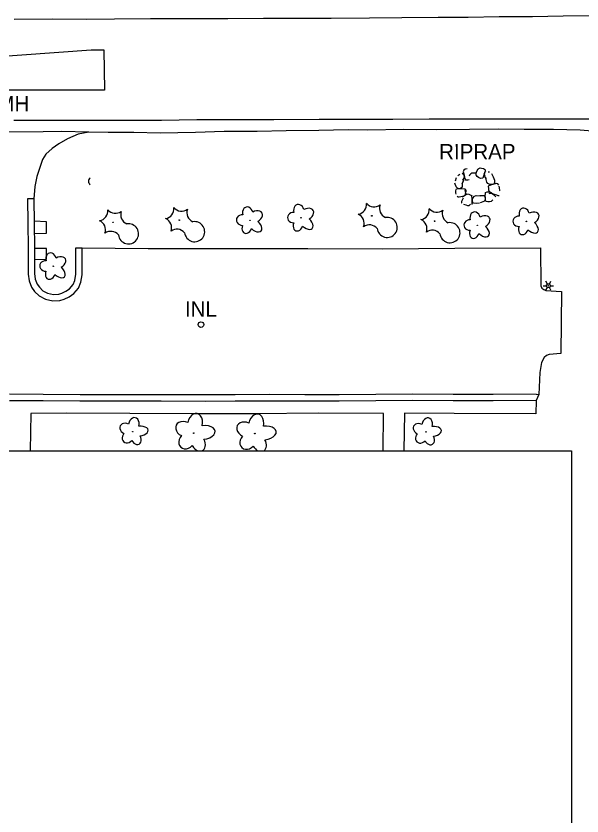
# Model space of a CAD drawing. Extents: x 588843 to 2552415, y 180129 to 269402.
# Drawn here: x 593545.7 to 593767, y 183684.7 to 183997.6 of the extents above; entities that cross this region are included whole.
import ezdxf

# ---------------------------------------------------------------- set-up
doc = ezdxf.new("R2010")
doc.units = 0
for name, color, linetype in [('Default', 7, 'Continuous'), ('E_AREA', 7, 'Continuous'), ('E_BLD', 7, 'Continuous'), ('E_DRN', 7, 'Continuous'), ('E_DRN_RipRap', 7, 'Continuous'), ('E_DRN_RipRap_Text', 7, 'Continuous'), ('E_DRN_Text', 7, 'Continuous'), ('E_DWY', 7, 'Continuous'), ('E_LAND_Vegetation', 7, 'Continuous'), ('E_LTG', 7, 'Continuous'), ('E_PATH_Sidewalk', 7, 'Continuous'), ('E_RDWY', 7, 'Continuous'), ('E_RDWY_Gravel', 7, 'Continuous'), ('E_UTL_MH_Text', 7, 'Continuous')]:
    doc.layers.add(name, color=color, linetype=linetype)

# ---------------------------------------------------------------- blocks, each defined once
blk = doc.blocks.new('CULV2')
at = {"layer": 'E_DRN'}
blk.add_arc((19.7, 14.8), 24.6, 216.8699, 323.1301, dxfattribs=at)
blk = doc.blocks.new('RIPRT')
at = {"layer": 'E_DRN_RipRap_Text'}
blk.add_text('RIPRAP', height=12, dxfattribs=at).set_placement((-0.14, -3.59))
blk = doc.blocks.new('MHT')
at = {"layer": 'E_UTL_MH_Text'}
blk.add_text('MH', height=12, dxfattribs=at).set_placement((-9.81, -6))
blk = doc.blocks.new('DTRE')
at = {"layer": 'Default'}
blk.add_circle((-0.18, 0), 0.183, dxfattribs=at)
for centre, major_axis, ratio in [((-1.87, 5.32), (1.36, -4.98), 0.782863), ((4.06, 2.74), (-5.27, -2.93), 0.691916), ((-5.87, 0.15), (4.93, -0.12), 0.832022), ((-2.49, -5.24), (1.8, 4.86), 0.716896), ((3.54, -3.71), (-5.01, 4.58), 0.560249)]:
    blk.add_ellipse(centre, major_axis=major_axis, ratio=ratio, start_param=1.570796, end_param=4.712389, dxfattribs=at)
blk = doc.blocks.new('CTRE')
at = {"layer": 'Default'}
blk.add_circle((0, 0), 0.223, dxfattribs=at)
for centre, start, end in [((-11.97, 8.96), 280.2067, 5.97162), ((1.81, 14.92), 220.21132, 305.97623), ((13.83, 5.89), 160.21133, 245.97624), ((-13.83, -5.9), 340.21132, 65.97623), ((12.03, -9.04), 185.92721, 100.25111), ((-1.81, -14.93), 40.21133, 125.97624)]:
    blk.add_arc(centre, 7.87, start, end, dxfattribs=at)
blk = doc.blocks.new('INLT_15')
at = {"layer": 'E_DRN_Text'}
blk.add_text('INL', height=12, dxfattribs=at).set_placement((-11.03, -6))
blk = doc.blocks.new('LPOL')
at = {"layer": 'Default'}
for p, q in [((-4, 0), (-1.5, 0)), ((-0.75, 1.3), (-2, 3.46)), ((0.75, 1.3), (2, 3.46)), ((1.5, 0), (4, 0)), ((-2, -3.46), (-0.75, -1.3)), ((2, -3.46), (0.75, -1.3))]:
    blk.add_line(p, q, dxfattribs=at)
for radius in [1.5, 1.5, 1.5, 0.125]:
    blk.add_circle((0, 0), radius, dxfattribs=at)
blk = doc.blocks.new('U228')
at = {"layer": 'E_LAND_Vegetation'}
blk.add_circle((-0.07, -0.06), 0.128, dxfattribs=at)
for centre, major_axis, ratio, start_param, end_param in [((0.44, 3.43), (-0.88, -4.13), 0.691916, 1.570796, 4.712389), ((-3.65, 1.5), (3.25, -1.58), 0.782863, 1.570796, 4.712389), ((3.6, 0.19), (-4.72, -0.53), 0.560249, 1.570796, 4.712389), ((-2.77, -2.99), (2.34, 2.54), 0.832022, 1.570796, 4.712389), ((1.63, -3.7), (-1.73, 3.19), 0.716896, 3.034858, 4.712389), ((1.63, -3.7), (-1.73, 3.19), 0.716896, 1.570796, 2.506172)]:
    blk.add_ellipse(centre, major_axis=major_axis, ratio=ratio, start_param=start_param, end_param=end_param, dxfattribs=at)
blk = doc.blocks.new('U229')
at = {"layer": 'E_LAND_Vegetation'}
blk.add_circle((-0.07, -0.06), 0.128, dxfattribs=at)
for centre, major_axis, ratio, start_param, end_param in [((0.44, 3.43), (-0.88, -4.13), 0.691916, 1.570796, 4.712389), ((-3.65, 1.5), (3.25, -1.58), 0.782863, 1.570796, 4.712389), ((3.6, 0.19), (-4.72, -0.53), 0.560249, 1.570796, 4.712389), ((-2.77, -2.99), (2.34, 2.54), 0.832022, 1.570796, 4.712389), ((1.63, -3.7), (-1.73, 3.19), 0.716896, 3.203521, 4.712389), ((1.63, -3.7), (-1.73, 3.19), 0.716896, 1.570796, 2.337509)]:
    blk.add_ellipse(centre, major_axis=major_axis, ratio=ratio, start_param=start_param, end_param=end_param, dxfattribs=at)

msp = doc.modelspace()

# ---------------------------------------------------------------- linework, layer by layer
at = {"layer": 'E_AREA'}
for points in [[(593552.84, 183912.55), (593557.54, 183912.66), (593557.56, 183917.12), (593552.8, 183917.31)], [(593552.9, 183902.28), (593557.64, 183902.45), (593557.66, 183906.63), (593552.87, 183906.61)]]:
    msp.add_lwpolyline(points, dxfattribs=at)
at = {"layer": 'E_BLD'}
msp.add_lwpolyline([(593311.69, 183744.82), (593311.69, 183827.47), (593762.9, 183827.49), (593762.91, 183586.04), (593741.5, 183586.04)], dxfattribs=at)
at = {"layer": 'E_DRN'}
msp.add_circle((593618, 183876.85), 1.11, dxfattribs=at)
at = {"layer": 'E_DRN_RipRap'}
for p, q in [((593718.45, 183935.19), (593719.27, 183935.71)), ((593720.21, 183936.04), (593720.71, 183935.68)), ((593720.75, 183937.24), (593720.59, 183936.63)), ((593720.59, 183936.63), (593720.71, 183936.28)), ((593720.71, 183936.28), (593720.94, 183935.31)), ((593720.71, 183935.68), (593720.88, 183934.83)), ((593721.32, 183937.64), (593720.75, 183937.24)), ((593722.06, 183937.81), (593721.32, 183937.64)), ((593725.57, 183935.87), (593725.79, 183936.51)), ((593725.63, 183935.32), (593725.57, 183935.87)), ((593725.79, 183936.51), (593726.07, 183937.09)), ((593726.07, 183937.09), (593726.38, 183937.72)), ((593726.38, 183937.72), (593726.69, 183937.96)), ((593726.69, 183937.96), (593727.21, 183938.13)), ((593727.21, 183938.13), (593727.75, 183938.05)), ((593727.75, 183938.05), (593728.47, 183937.89)), ((593728.47, 183937.89), (593728.92, 183937.61)), ((593729.09, 183936.84), (593728.65, 183935.3)), ((593729.03, 183936.61), (593728.8, 183935.86)), ((593729.13, 183935.07), (593728.8, 183935.86)), ((593728.92, 183937.61), (593729.11, 183937.34)), ((593729.43, 183937.07), (593729.03, 183936.61)), ((593729.11, 183937.34), (593729.09, 183936.84)), ((593730.85, 183936.43), (593730.3, 183936.55)), ((593731.56, 183935.91), (593732.26, 183934.6)), ((593717.5, 183933.16), (593717.87, 183934.44)), ((593720.69, 183933.27), (593720.08, 183931.82)), ((593720.79, 183934.16), (593720.27, 183933.34)), ((593720.72, 183933.45), (593720.44, 183932.89)), ((593720.88, 183934.83), (593720.79, 183934.16)), ((593720.94, 183935.31), (593721.09, 183934.35)), ((593721.09, 183934.35), (593721.41, 183933.46)), ((593721.41, 183933.46), (593722.35, 183933.49)), ((593722.35, 183933.49), (593722.9, 183933.56)), ((593725.75, 183935.17), (593725.63, 183935.32)), ((593726.06, 183934.83), (593725.75, 183935.17)), ((593726.55, 183934.45), (593726.06, 183934.83)), ((593727.03, 183934.2), (593726.55, 183934.45)), ((593727.49, 183934.06), (593727.03, 183934.2)), ((593728.18, 183934.15), (593727.49, 183934.06)), ((593728.35, 183934.51), (593728.18, 183934.15)), ((593728.65, 183935.3), (593728.35, 183934.51)), ((593729, 183934.82), (593728.82, 183935.18)), ((593729.7, 183933.87), (593729, 183934.82)), ((593729.78, 183932.6), (593729.39, 183934.13)), ((593730.15, 183932.1), (593729.78, 183932.6)), ((593732.26, 183934.6), (593732.73, 183933.35)), ((593732.83, 183932.39), (593732.52, 183931.86)), ((593732.73, 183933.35), (593732.83, 183932.39)), ((593717.75, 183930.78), (593717.25, 183932.17)), ((593717.62, 183929.2), (593717.75, 183929.71)), ((593717.66, 183928.46), (593717.62, 183929.2)), ((593717.75, 183930.78), (593718.13, 183930.35)), ((593717.75, 183929.71), (593717.96, 183929.97)), ((593717.96, 183929.97), (593718.45, 183930.09)), ((593718.13, 183930.35), (593718.69, 183930.09)), ((593718.45, 183930.09), (593720.05, 183930.1)), ((593718.69, 183930.09), (593719.47, 183930.09)), ((593720.13, 183930.63), (593719.47, 183930.09)), ((593720.05, 183930.1), (593720.89, 183930.03)), ((593720.18, 183931.03), (593720.13, 183930.63)), ((593720.15, 183932.23), (593720.18, 183931.03)), ((593720.89, 183930.03), (593721.28, 183929.98)), ((593721.25, 183929.43), (593721.37, 183928.9)), ((593721.28, 183929.98), (593721.57, 183929.34)), ((593721.57, 183929.34), (593721.56, 183928.86)), ((593731.01, 183931.65), (593730.15, 183932.1)), ((593731.22, 183931.37), (593730.36, 183930.97)), ((593730.36, 183930.97), (593730.47, 183930.04)), ((593730.46, 183930.19), (593730.5, 183929.64)), ((593730.5, 183929.64), (593730.87, 183928.73)), ((593731.69, 183931.62), (593731.01, 183931.65)), ((593732.17, 183931.6), (593731.22, 183931.37)), ((593732.52, 183931.86), (593731.69, 183931.62)), ((593733.11, 183931.91), (593732.17, 183931.6)), ((593733.45, 183932.06), (593733.11, 183931.91)), ((593734.07, 183931.95), (593733.45, 183932.06)), ((593734.52, 183931.41), (593734.07, 183931.95)), ((593734.78, 183930.31), (593734.64, 183931.05)), ((593734.83, 183929.36), (593734.78, 183930.31)), ((593734.79, 183929.22), (593734.83, 183929.36)), ((593717.74, 183927.92), (593717.66, 183928.46)), ((593718.61, 183926.73), (593718.15, 183927.01)), ((593718.99, 183926.65), (593718.61, 183926.73)), ((593719.67, 183926.82), (593718.99, 183926.65)), ((593720.3, 183926.98), (593719.67, 183926.82)), ((593720.54, 183926.38), (593720.19, 183925.58)), ((593720.75, 183927.12), (593720.25, 183926.65)), ((593720.92, 183927.24), (593720.3, 183926.98)), ((593721.88, 183927.7), (593720.75, 183927.12)), ((593721.31, 183927.64), (593720.92, 183927.24)), ((593721.34, 183927.82), (593721.31, 183927.64)), ((593721.4, 183928.28), (593721.34, 183927.82)), ((593721.37, 183928.9), (593721.4, 183928.28)), ((593722.17, 183927.79), (593721.55, 183928.04)), ((593722.87, 183927.77), (593721.89, 183927.85)), ((593723.38, 183927.55), (593722.87, 183927.77)), ((593724.21, 183927.13), (593723.38, 183927.55)), ((593724.04, 183926.23), (593723.89, 183927.16)), ((593724.01, 183925.26), (593724.04, 183926.23)), ((593724.16, 183925.72), (593724.37, 183926.36)), ((593724.37, 183926.36), (593725.03, 183927.07)), ((593725.03, 183927.07), (593725.61, 183927.3)), ((593725.61, 183927.3), (593727.19, 183927.26)), ((593727.05, 183927.33), (593728.25, 183927.39)), ((593728.25, 183927.39), (593728.65, 183927.35)), ((593728.65, 183927.35), (593729.21, 183926.71)), ((593729.18, 183927.29), (593729.23, 183928.14)), ((593729.23, 183925.69), (593729.18, 183927.29)), ((593729.23, 183925.93), (593729.21, 183926.71)), ((593729.23, 183928.14), (593729.27, 183928.52)), ((593729.27, 183928.52), (593729.9, 183928.83)), ((593729.9, 183928.83), (593730.38, 183928.83)), ((593730.38, 183928.83), (593730.91, 183928.75)), ((593730.72, 183928.11), (593731.14, 183928.28)), ((593730.87, 183928.73), (593731.09, 183928.11)), ((593730.91, 183928.75), (593731.5, 183928.53)), ((593730.98, 183928.81), (593732.04, 183928.11)), ((593731.14, 183928.28), (593731.31, 183928.34)), ((593731.31, 183928.34), (593731.86, 183928.2)), ((593731.86, 183928.2), (593732.38, 183927.78)), ((593732.04, 183928.11), (593732.7, 183927.9)), ((593732.38, 183927.78), (593732.83, 183927.32)), ((593732.7, 183927.9), (593733.51, 183927.6)), ((593732.83, 183927.32), (593733.32, 183926.81)), ((593733.51, 183927.6), (593734.1, 183927.38)), ((593734.1, 183927.38), (593734.58, 183927.42)), ((593720.19, 183925.58), (593719.94, 183925.01)), ((593719.94, 183925.01), (593719.95, 183924.53)), ((593719.95, 183924.53), (593720.03, 183924.4)), ((593720.65, 183924.03), (593721.52, 183923.65)), ((593721.52, 183923.65), (593722.25, 183923.44)), ((593722.25, 183923.44), (593722.94, 183923.5)), ((593722.94, 183923.5), (593723.38, 183923.96)), ((593724.06, 183924.26), (593724.01, 183925.26)), ((593724.12, 183923.9), (593724.06, 183924.26)), ((593724.17, 183924.85), (593724.16, 183925.72)), ((593724.6, 183924.41), (593724.17, 183924.85)), ((593725.56, 183924.25), (593724.6, 183924.41)), ((593726.89, 183924.37), (593725.56, 183924.25)), ((593728.57, 183924.97), (593727.19, 183924.43)), ((593728.57, 183924.97), (593728.99, 183925.36)), ((593728.99, 183925.36), (593729.23, 183925.93)), ((593729.37, 183925.21), (593729.23, 183925.69)), ((593729.63, 183925), (593729.37, 183925.21)), ((593730.15, 183924.88), (593729.63, 183925)), ((593730.88, 183924.95), (593730.15, 183924.88)), ((593731.43, 183925.05), (593730.88, 183924.95)), ((593731.86, 183925.36), (593731.43, 183925.05)), ((593732.08, 183925.69), (593731.86, 183925.36))]:
    msp.add_line(p, q, dxfattribs=at)
at = {"layer": 'E_DWY'}
for points in [[(593574.11, 183952.13), (593569.95, 183951.3), (593565.79, 183949.55), (593562.45, 183947.61), (593559.88, 183945.77), (593557.37, 183943.54), (593556.03, 183941.46), (593553.76, 183934.85), (593553.05, 183930.87), (593552.67, 183926.1), (593550.17, 183926.06)], [(593550.17, 183926.06), (593550.31, 183916.56), (593550.37, 183906.9), (593550.43, 183896.66), (593550.76, 183894.02), (593551.75, 183891.48), (593552.9, 183889.86), (593554.7, 183888.08), (593557.16, 183886.85), (593560.14, 183886.19), (593562.77, 183886.28), (593564.53, 183886.81), (593566.45, 183887.73), (593568.26, 183889.02), (593570.15, 183891.17), (593571.07, 183893.41), (593571.58, 183896.37), (593571.54, 183906.95)], [(593552.67, 183926.1), (593552.81, 183916.58), (593552.87, 183906.91), (593552.93, 183896.83), (593553.21, 183894.63), (593553.97, 183892.67), (593554.82, 183891.48), (593556.18, 183890.13), (593558, 183889.22), (593560.38, 183888.7), (593562.36, 183888.77), (593563.63, 183889.15), (593565.18, 183889.89), (593566.57, 183890.89), (593568, 183892.51), (593568.65, 183894.1), (593569.07, 183896.58), (593569.04, 183906.95)], [(593569.04, 183906.95), (593571.54, 183906.95), (593597.33, 183906.69), (593630.49, 183906.64), (593659.86, 183906.57), (593688.8, 183906.52), (593717.33, 183906.81), (593750.84, 183906.92), (593750.93, 183892.08), (593751.28, 183891.15), (593752.03, 183890.56), (593752.9, 183890.23), (593758.97, 183889.85), (593758.69, 183865.57), (593754.12, 183865.2), (593753.14, 183864.83), (593752.27, 183863.96), (593751.22, 183862.03), (593750.57, 183858.18), (593750.12, 183849.59), (593749.03, 183847.12)], [(593749.02, 183849.62), (593732.29, 183849.58), (593716.64, 183849.57), (593700.85, 183849.64), (593686.42, 183849.5), (593672.09, 183849.43), (593658.61, 183849.41), (593644.74, 183849.47), (593631.41, 183849.42), (593619.61, 183849.35), (593602.47, 183849.37), (593582.84, 183849.37), (593570.71, 183849.37), (593556.27, 183849.54), (593543.1, 183849.6)], [(593749.02, 183849.62), (593750.12, 183849.59)], [(593749.03, 183847.12), (593732.29, 183847.08), (593716.64, 183847.07), (593700.85, 183847.14), (593686.44, 183847), (593672.1, 183846.93), (593658.61, 183846.91), (593644.73, 183846.97), (593631.43, 183846.92), (593619.61, 183846.85), (593602.46, 183846.87), (593582.84, 183846.87), (593570.69, 183846.87), (593556.25, 183847.04), (593543.1, 183847.1)]]:
    msp.add_lwpolyline(points, dxfattribs=at)
at = {"layer": 'E_PATH_Sidewalk'}
for points in [[(593749.03, 183847.12), (593748.94, 183841.91), (593717.02, 183842.05), (593697.63, 183842.18), (593697.3, 183827.48)], [(593689.27, 183827.48), (593689.45, 183842.11), (593664.06, 183842.17), (593638.99, 183841.97), (593614.53, 183842.01), (593590.22, 183842.1), (593565.51, 183842.2), (593551.51, 183842.07), (593551.27, 183827.48)]]:
    msp.add_lwpolyline(points, dxfattribs=at)
at = {"layer": 'E_RDWY'}
for points in [[(593773.99, 183997.57), (593759.7, 183997.45), (593747.6, 183997.22), (593734.6, 183997.25), (593722.46, 183996.99), (593710.72, 183996.94), (593696.51, 183996.89), (593683.93, 183996.77), (593668.89, 183996.65), (593654.19, 183996.59), (593642.4, 183996.58), (593628.5, 183996.49), (593615.25, 183996.47), (593598.3, 183996.44), (593584.15, 183996.37), (593573.24, 183996.21), (593559.88, 183996.27), (593544.92, 183996.23)], [(593771.72, 183957.24), (593753.34, 183957.17), (593737.11, 183957.16), (593721.07, 183957.18), (593707.28, 183957.18), (593693.04, 183957.14), (593679.63, 183957.12), (593664.21, 183957.03), (593646.46, 183956.95), (593631.53, 183956.94), (593616.37, 183956.9), (593602.62, 183956.73), (593590.14, 183956.73), (593576.19, 183956.74), (593560.84, 183956.7), (593544.88, 183956.67)]]:
    msp.add_lwpolyline(points, dxfattribs=at)
msp.add_lwpolyline([(593580.31, 183968.57), (593540.41, 183968.56), (593497.54, 183968.29), (593443.92, 183968.02), (593392.78, 183967.93), (593338.72, 183967.57), (593301.17, 183967.6), (593300.04, 183967.74), (593299.23, 183968.15), (593298.73, 183968.78), (593298.42, 183969.78), (593298.56, 183970.72), (593298.97, 183971.17), (593300.1, 183971.8), (593300.87, 183971.8), (593363.29, 183971.98), (593401.6, 183972.04), (593461.19, 183976.3), (593520.65, 183980.47), (593575.01, 183984.34), (593580.02, 183984.36), (593580.31, 183968.57)], close=True, dxfattribs=at)
at = {"layer": 'E_RDWY_Gravel'}
msp.add_lwpolyline([(593784.91, 183951.33), (593775.68, 183952.17), (593766.25, 183952.93), (593755.86, 183953.21), (593744.38, 183953.23), (593734.4, 183953.25), (593723, 183953.24), (593709.93, 183953.09), (593697.34, 183953.12), (593683.1, 183952.93), (593675.63, 183953.01), (593664.1, 183952.77), (593651.28, 183952.65), (593639.93, 183952.36), (593627.09, 183952.34), (593615.87, 183952), (593602.02, 183951.8), (593591.75, 183952), (593581.72, 183951.99), (593574.11, 183952.13), (593563.64, 183952.33), (593556.35, 183952.26), (593542.93, 183952.11)], dxfattribs=at)

# ---------------------------------------------------------------- block references
at = {"layer": 'E_DRN'}
for p, xscale, yscale, rotation in [((593725.57, 183935.87), 0.07327085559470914, 0.07327085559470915, -159.83606541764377), ((593574.66, 183934.24), 0.068583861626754, 0.06858386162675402, -88.398337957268)]:
    msp.add_blockref('CULV2', p, dxfattribs=dict(at, xscale=xscale, yscale=yscale, rotation=rotation))
at = {"layer": 'E_DRN_RipRap_Text', "xscale": 0.5, "yscale": 0.5, "rotation": 0.06972781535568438}
msp.add_blockref('RIPRT', (593711.21, 183943.29), dxfattribs=at)
at = {"layer": 'E_DRN_Text', "xscale": 0.5, "yscale": 0.5, "rotation": 0.06972781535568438}
msp.add_blockref('INLT_15', (593617.26, 183882.96), dxfattribs=at)
at = {"layer": 'E_LAND_Vegetation', "xscale": 0.5, "yscale": 0.5}
for name, p, rotation in [('DTRE', (593637.25, 183917.67), 0.06972781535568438), ('DTRE', (593657.25, 183918.65), 0.06972781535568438), ('CTRE', (593684.82, 183919.4), 0.06972781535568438), ('CTRE', (593583.65, 183916.88), 0.06972781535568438), ('CTRE', (593609.51, 183917.72), 0.06972781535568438), ('CTRE', (593709.36, 183917.32), 0.06972781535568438), ('DTRE', (593726.2, 183915.72), 0.06972781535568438), ('DTRE', (593745.37, 183917.2), 0.06972781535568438), ('DTRE', (593560.35, 183899.72), 0.06972781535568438), ('DTRE', (593591.4, 183835.09), 48.85235303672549), ('DTRE', (593706.1, 183834.98), 48.85235303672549)]:
    msp.add_blockref(name, p, dxfattribs=dict(at, rotation=rotation))
at = {"layer": 'E_LAND_Vegetation'}
for name, p in [('U228', (593615.23, 183834.48)), ('U229', (593639.12, 183834.28))]:
    msp.add_blockref(name, p, dxfattribs=at)
at = {"layer": 'E_LTG', "xscale": 0.5, "yscale": 0.5, "rotation": 0.06972781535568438}
msp.add_blockref('LPOL', (593753.88, 183892.08), dxfattribs=at)
at = {"layer": 'E_UTL_MH_Text', "xscale": 0.5, "yscale": 0.5, "rotation": 0.06972781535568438}
msp.add_blockref('MHT', (593543.31, 183963.29), dxfattribs=at)

doc.saveas('drawing.dxf')
